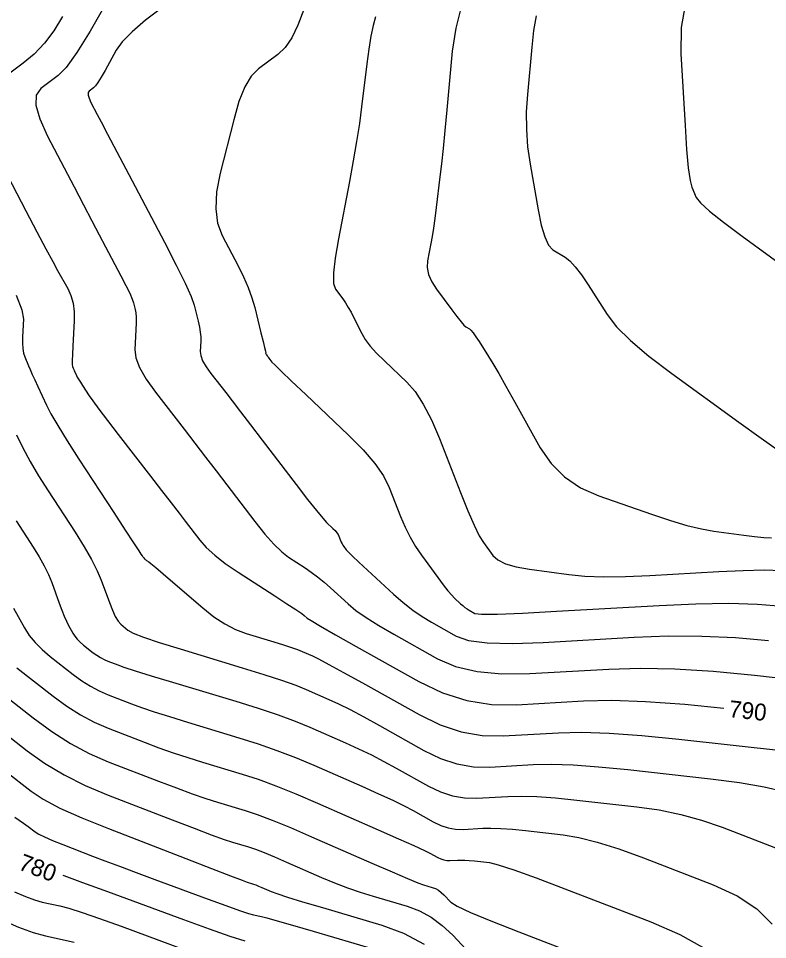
# Model space of a CAD drawing. Extents: x 2082232 to 2083549, y 592624 to 593832.
# Drawn here: x 2083060.65 to 2083091.8, y 593358.5 to 593396.77 of the extents above; entities that cross this region are included whole.
import ezdxf

# ---------------------------------------------------------------- set-up
doc = ezdxf.new("R2010")
doc.units = 0
doc.layers.add('DT_X_Contour_Major', color=7, linetype='Continuous')
doc.layers.add('DT_X_Contour_Minor', color=7, linetype='Continuous')

msp = doc.modelspace()

# ---------------------------------------------------------------- linework, layer by layer
at = {"layer": 'DT_X_Contour_Major'}
for points in [[(2083079.102, 593397.421), (2083078.835, 593396.37), (2083078.69, 593395.412), (2083078.466, 593392.98), (2083078.385, 593392.122), (2083078.311, 593391.372), (2083078.243, 593390.73), (2083078.182, 593390.196), (2083078.027, 593388.916), (2083077.97, 593388.463), (2083077.914, 593388.062), (2083077.859, 593387.713), (2083077.806, 593387.417), (2083077.667, 593386.698), (2083077.651, 593386.423), (2083077.708, 593386.134), (2083077.837, 593385.834), (2083078.038, 593385.521), (2083078.672, 593384.67), (2083078.887, 593384.387), (2083079.056, 593384.175), (2083079.179, 593384.034), (2083079.257, 593383.965), (2083079.402, 593383.875), (2083079.469, 593383.817), (2083079.558, 593383.709), (2083079.671, 593383.552), (2083079.807, 593383.345), (2083080.202, 593382.727), (2083080.381, 593382.435), (2083080.622, 593382.023), (2083080.926, 593381.49), (2083081.293, 593380.838), (2083082.353, 593378.937), (2083082.804, 593378.277), (2083083.36, 593377.724), (2083084.023, 593377.277), (2083084.791, 593376.938), (2083086.982, 593376.173), (2083087.76, 593375.914), (2083088.449, 593375.711), (2083089.051, 593375.564), (2083089.566, 593375.472), (2083090.82, 593375.301), (2083091.261, 593375.246), (2083091.644, 593375.211), (2083091.97, 593375.196)], [(2083062.488, 593396.849), (2083062.128, 593396.264), (2083061.734, 593395.746), (2083061.306, 593395.294), (2083060.845, 593394.909), (2083059.569, 593393.968)], [(2083059.617, 593391.344), (2083060.957, 593388.785), (2083061.417, 593387.91), (2083061.79, 593387.205), (2083062.078, 593386.67), (2083062.28, 593386.305), (2083062.703, 593385.559), (2083062.839, 593385.265), (2083062.93, 593384.942), (2083062.976, 593384.591), (2083062.977, 593384.211), (2083062.918, 593383.16), (2083062.9, 593382.812), (2083062.891, 593382.556), (2083062.889, 593382.392), (2083062.897, 593382.319), (2083062.926, 593382.249), (2083062.939, 593382.219), (2083062.956, 593382.182), (2083062.976, 593382.138), (2083062.999, 593382.087), (2083063.067, 593381.942), (2083063.101, 593381.874), (2083063.156, 593381.781), (2083063.229, 593381.662), (2083063.322, 593381.518), (2083063.594, 593381.099), (2083063.747, 593380.881), (2083063.999, 593380.54), (2083064.351, 593380.076), (2083064.802, 593379.49), (2083066.14, 593377.763), (2083066.607, 593377.16), (2083067.005, 593376.645), (2083067.334, 593376.219), (2083067.593, 593375.882), (2083068.191, 593375.099), (2083068.459, 593374.796), (2083068.814, 593374.474), (2083069.255, 593374.133), (2083069.784, 593373.773), (2083071.309, 593372.788), (2083071.815, 593372.459), (2083072.189, 593372.213), (2083072.431, 593372.049), (2083072.541, 593371.967), (2083072.659, 593371.859), (2083072.82, 593371.755), (2083073.214, 593371.525), (2083073.841, 593371.169), (2083074.701, 593370.686), (2083077.307, 593369.229), (2083078.292, 593368.759), (2083079.296, 593368.441), (2083080.318, 593368.274), (2083081.358, 593368.259), (2083084.154, 593368.42), (2083085.322, 593368.446), (2083086.726, 593368.4), (2083088.366, 593368.284), (2083089.987, 593368.123)], [(2083060.581, 593369.799), (2083062.096, 593368.617), (2083062.665, 593368.202), (2083063.236, 593367.842), (2083063.808, 593367.537), (2083064.382, 593367.287), (2083065.917, 593366.693), (2083066.497, 593366.475), (2083067.089, 593366.266), (2083067.691, 593366.066), (2083068.305, 593365.875), (2083069.955, 593365.377), (2083070.615, 593365.162), (2083071.357, 593364.89), (2083072.182, 593364.56), (2083073.089, 593364.173), (2083075.617, 593363.066), (2083076.462, 593362.694), (2083077.101, 593362.409), (2083077.535, 593362.209), (2083077.762, 593362.097), (2083078.093, 593361.911), (2083078.217, 593361.852), (2083078.341, 593361.811), (2083078.463, 593361.789), (2083078.585, 593361.787), (2083078.91, 593361.805), (2083079.045, 593361.808), (2083079.208, 593361.803), (2083079.399, 593361.79), (2083079.617, 593361.768), (2083080.235, 593361.699), (2083080.605, 593361.612), (2083081.252, 593361.403), (2083082.177, 593361.071), (2083083.378, 593360.618), (2083086.952, 593359.244), (2083088.16, 593358.721), (2083089.102, 593358.183)], [(2083062.503, 593361.173), (2083062.539, 593361.16), (2083063.318, 593360.879), (2083064.364, 593360.495), (2083067.512, 593359.333), (2083068.584, 593358.944), (2083069.438, 593358.648), (2083070.073, 593358.446)]]:
    msp.add_lwpolyline(points, dxfattribs=at)
at = {"layer": 'DT_X_Contour_Minor'}
for points in [[(2083091.918, 593403.039), (2083091.388, 593402.297), (2083090.816, 593401.487), (2083089.237, 593399.238), (2083088.728, 593398.36), (2083088.383, 593397.412), (2083088.203, 593396.396), (2083088.189, 593395.31), (2083088.37, 593392.322), (2083088.438, 593391.322), (2083088.507, 593390.561), (2083088.577, 593390.04), (2083088.648, 593389.758), (2083088.839, 593389.328), (2083089.012, 593389.107), (2083089.387, 593388.765), (2083089.966, 593388.304), (2083090.747, 593387.723), (2083093.1, 593386.014)], [(2083064.307, 593397.415), (2083063.637, 593396.245), (2083063.081, 593395.352), (2083062.638, 593394.736), (2083062.31, 593394.398), (2083061.585, 593393.863), (2083061.398, 593393.589), (2083061.384, 593393.168), (2083061.54, 593392.599), (2083061.868, 593391.882), (2083062.971, 593389.776), (2083063.363, 593389.028), (2083063.711, 593388.364), (2083064.015, 593387.786), (2083064.275, 593387.291), (2083064.91, 593386.085), (2083065.122, 593385.676), (2083065.281, 593385.353), (2083065.387, 593385.116), (2083065.44, 593384.964), (2083065.511, 593384.676), (2083065.533, 593384.543), (2083065.543, 593384.359), (2083065.543, 593384.125), (2083065.533, 593383.841), (2083065.49, 593383.017), (2083065.531, 593382.674), (2083065.689, 593382.265), (2083065.963, 593381.788), (2083066.352, 593381.244), (2083067.545, 593379.704), (2083067.992, 593379.128), (2083068.436, 593378.552), (2083068.878, 593377.977), (2083069.318, 593377.403), (2083070.488, 593375.873), (2083070.904, 593375.35), (2083071.275, 593374.929), (2083071.601, 593374.61), (2083071.882, 593374.392), (2083072.571, 593373.947), (2083072.831, 593373.769), (2083073.095, 593373.571), (2083073.362, 593373.353), (2083073.633, 593373.113), (2083074.36, 593372.447), (2083074.683, 593372.181), (2083075.109, 593371.882), (2083075.637, 593371.551), (2083076.267, 593371.186), (2083078.082, 593370.171), (2083078.832, 593369.847), (2083079.721, 593369.636), (2083080.747, 593369.538), (2083081.912, 593369.553), (2083085.203, 593369.743), (2083086.508, 593369.781), (2083087.952, 593369.751), (2083089.537, 593369.652), (2083091.261, 593369.486), (2083096.047, 593368.953)], [(2083066.657, 593397.249), (2083065.94, 593396.697), (2083065.378, 593396.213), (2083064.971, 593395.797), (2083064.719, 593395.449), (2083064.254, 593394.611), (2083064.093, 593394.33), (2083063.96, 593394.116), (2083063.853, 593393.968), (2083063.774, 593393.886), (2083063.6, 593393.758), (2083063.556, 593393.692), (2083063.552, 593393.591), (2083063.59, 593393.455), (2083063.668, 593393.283), (2083063.933, 593392.777), (2083064.09, 593392.479), (2083064.36, 593391.965), (2083064.744, 593391.235), (2083065.242, 593390.289), (2083066.723, 593387.477), (2083067.217, 593386.523), (2083067.587, 593385.769), (2083067.834, 593385.216), (2083067.958, 593384.864), (2083068.125, 593384.191), (2083068.178, 593383.951), (2083068.214, 593383.733), (2083068.233, 593383.539), (2083068.233, 593383.367), (2083068.211, 593382.941), (2083068.233, 593382.764), (2083068.314, 593382.552), (2083068.456, 593382.305), (2083068.657, 593382.024), (2083069.274, 593381.228), (2083069.542, 593380.881), (2083069.885, 593380.435), (2083070.302, 593379.891), (2083070.793, 593379.25), (2083072.203, 593377.407), (2083072.678, 593376.791), (2083073.045, 593376.324), (2083073.306, 593376.006), (2083073.46, 593375.837), (2083073.726, 593375.585), (2083073.817, 593375.493), (2083073.889, 593375.409), (2083073.943, 593375.331), (2083073.979, 593375.259), (2083074.05, 593375.078), (2083074.078, 593375.012), (2083074.109, 593374.95), (2083074.143, 593374.892), (2083074.18, 593374.838), (2083074.281, 593374.699), (2083074.365, 593374.608), (2083074.541, 593374.436), (2083074.809, 593374.184), (2083075.169, 593373.852), (2083076.251, 593372.861), (2083076.654, 593372.509), (2083077.051, 593372.196), (2083077.444, 593371.922), (2083077.832, 593371.687), (2083078.858, 593371.113), (2083079.372, 593370.935), (2083080.145, 593370.832), (2083081.177, 593370.802), (2083082.467, 593370.847), (2083086.252, 593371.066), (2083087.666, 593371.119), (2083089.07, 593371.113), (2083090.462, 593371.048), (2083091.843, 593370.924)], [(2083072.517, 593397.143), (2083072.275, 593396.496), (2083072.016, 593395.97), (2083071.738, 593395.565), (2083071.443, 593395.28), (2083070.63, 593394.68), (2083070.337, 593394.379), (2083070.069, 593393.927), (2083069.824, 593393.323), (2083069.604, 593392.568), (2083069.048, 593390.351), (2083068.896, 593389.565), (2083068.859, 593388.87), (2083068.935, 593388.264), (2083069.126, 593387.749), (2083069.786, 593386.495), (2083070.014, 593386.035), (2083070.206, 593385.592), (2083070.36, 593385.168), (2083070.477, 593384.763), (2083070.738, 593383.706), (2083070.824, 593383.358), (2083070.885, 593383.107), (2083070.922, 593382.952), (2083070.934, 593382.893), (2083070.932, 593382.865), (2083070.934, 593382.853), (2083070.939, 593382.839), (2083070.948, 593382.823), (2083070.962, 593382.804), (2083071.002, 593382.752), (2083071.02, 593382.729), (2083071.042, 593382.7), (2083071.07, 593382.664), (2083071.195, 593382.5), (2083071.309, 593382.381), (2083071.581, 593382.116), (2083072.011, 593381.704), (2083072.599, 593381.146), (2083074.378, 593379.462), (2083074.984, 593378.853), (2083075.468, 593378.288), (2083075.829, 593377.767), (2083076.068, 593377.29), (2083076.542, 593376.078), (2083076.73, 593375.637), (2083076.936, 593375.223), (2083077.162, 593374.836), (2083077.407, 593374.476), (2083078.086, 593373.552), (2083078.32, 593373.238), (2083078.514, 593372.99), (2083078.668, 593372.806), (2083078.782, 593372.688), (2083079.032, 593372.459), (2083079.125, 593372.378), (2083079.217, 593372.305), (2083079.307, 593372.242), (2083079.397, 593372.188), (2083079.634, 593372.055), (2083079.912, 593372.023), (2083080.57, 593372.027), (2083081.606, 593372.067), (2083083.021, 593372.142), (2083087.301, 593372.389), (2083088.825, 593372.457), (2083090.187, 593372.475), (2083091.387, 593372.444), (2083092.425, 593372.362)], [(2083075.505, 593396.839), (2083075.404, 593396.481), (2083075.31, 593396.036), (2083075.221, 593395.503), (2083075.138, 593394.882), (2083074.923, 593393.108), (2083074.831, 593392.415), (2083074.716, 593391.664), (2083074.578, 593390.857), (2083074.416, 593389.993), (2083073.955, 593387.612), (2083073.818, 593386.812), (2083073.752, 593386.198), (2083073.758, 593385.768), (2083073.835, 593385.524), (2083074.136, 593385.119), (2083074.25, 593384.957), (2083074.366, 593384.771), (2083074.484, 593384.564), (2083074.604, 593384.334), (2083074.927, 593383.69), (2083075.077, 593383.438), (2083075.284, 593383.163), (2083075.547, 593382.866), (2083075.868, 593382.546), (2083076.8, 593381.664), (2083077.147, 593381.27), (2083077.489, 593380.748), (2083077.825, 593380.098), (2083078.157, 593379.321), (2083079.035, 593377.079), (2083079.341, 593376.318), (2083079.602, 593375.717), (2083079.817, 593375.277), (2083079.987, 593374.997), (2083080.378, 593374.463), (2083080.584, 593374.278), (2083080.906, 593374.121), (2083081.344, 593373.994), (2083081.9, 593373.896), (2083083.536, 593373.672), (2083084.207, 593373.607), (2083084.994, 593373.578), (2083085.896, 593373.585), (2083086.913, 593373.629), (2083089.78, 593373.795), (2083090.788, 593373.842), (2083091.662, 593373.859), (2083092.402, 593373.844)], [(2083082.186, 593396.883), (2083082.076, 593396.271), (2083081.994, 593395.578), (2083081.814, 593393.62), (2083081.77, 593392.888), (2083081.774, 593392.162), (2083081.826, 593391.441), (2083081.926, 593390.725), (2083082.257, 593388.824), (2083082.389, 593388.185), (2083082.537, 593387.697), (2083082.7, 593387.357), (2083082.88, 593387.167), (2083083.38, 593386.861), (2083083.581, 593386.702), (2083083.809, 593386.456), (2083084.064, 593386.124), (2083084.346, 593385.704), (2083085.135, 593384.469), (2083085.524, 593383.968), (2083086.102, 593383.394), (2083086.867, 593382.747), (2083087.82, 593382.025), (2083090.613, 593380.003), (2083091.535, 593379.338), (2083092.206, 593378.859)], [(2083060.563, 593385.277), (2083060.801, 593384.669), (2083060.869, 593384.281), (2083060.828, 593383.543), (2083060.822, 593383.284), (2083060.835, 593383.058), (2083060.866, 593382.868), (2083060.916, 593382.711), (2083061.074, 593382.34), (2083061.143, 593382.182), (2083061.23, 593381.986), (2083061.336, 593381.753), (2083061.46, 593381.482), (2083061.817, 593380.71), (2083062.002, 593380.353), (2083062.289, 593379.859), (2083062.678, 593379.23), (2083063.169, 593378.466), (2083064.614, 593376.245), (2083065.091, 593375.513), (2083065.438, 593374.982), (2083065.655, 593374.652), (2083065.743, 593374.522), (2083065.803, 593374.445), (2083065.824, 593374.418), (2083065.841, 593374.395), (2083065.856, 593374.376), (2083065.868, 593374.361), (2083065.895, 593374.326), (2083065.908, 593374.311), (2083065.927, 593374.295), (2083065.952, 593374.276), (2083065.984, 593374.254), (2083066.077, 593374.194), (2083066.165, 593374.125), (2083066.362, 593373.961), (2083066.666, 593373.703), (2083067.077, 593373.35), (2083068.319, 593372.285), (2083068.78, 593371.919), (2083069.234, 593371.62), (2083069.679, 593371.389), (2083070.117, 593371.225), (2083071.272, 593370.876), (2083071.671, 593370.753), (2083072.002, 593370.645), (2083072.263, 593370.552), (2083072.457, 593370.475), (2083072.881, 593370.289), (2083073.13, 593370.167), (2083073.56, 593369.938), (2083074.171, 593369.604), (2083074.962, 593369.164), (2083077.313, 593367.85), (2083078.193, 593367.425), (2083079.068, 593367.136), (2083079.938, 593366.982), (2083080.803, 593366.964), (2083083.106, 593367.097), (2083084.066, 593367.118), (2083085.222, 593367.081), (2083086.573, 593366.985), (2083088.119, 593366.831), (2083092.501, 593366.343)], [(2083060.568, 593379.479), (2083060.832, 593378.939), (2083061.141, 593378.37), (2083061.493, 593377.772), (2083061.89, 593377.143), (2083063.006, 593375.429), (2083063.388, 593374.822), (2083063.697, 593374.288), (2083063.934, 593373.827), (2083064.097, 593373.44), (2083064.436, 593372.502), (2083064.561, 593372.183), (2083064.682, 593371.928), (2083064.799, 593371.736), (2083064.912, 593371.609), (2083065.208, 593371.355), (2083065.427, 593371.235), (2083065.86, 593371.066), (2083066.508, 593370.847), (2083067.372, 593370.579), (2083069.961, 593369.798), (2083070.855, 593369.522), (2083071.595, 593369.28), (2083072.182, 593369.073), (2083072.615, 593368.9), (2083073.565, 593368.484), (2083073.963, 593368.299), (2083074.446, 593368.056), (2083075.012, 593367.756), (2083075.662, 593367.397), (2083077.508, 593366.365), (2083078.199, 593366.032), (2083078.886, 593365.804), (2083079.569, 593365.684), (2083080.249, 593365.67), (2083082.057, 593365.774), (2083082.811, 593365.791), (2083083.719, 593365.761), (2083084.779, 593365.686), (2083085.993, 593365.565), (2083089.434, 593365.182), (2083090.636, 593365.028), (2083091.659, 593364.855), (2083092.505, 593364.662)], [(2083060.555, 593375.906), (2083061.268, 593374.81), (2083061.517, 593374.41), (2083061.728, 593374.033), (2083061.901, 593373.677), (2083062.036, 593373.344), (2083062.347, 593372.485), (2083062.458, 593372.187), (2083062.558, 593371.937), (2083062.647, 593371.734), (2083062.725, 593371.58), (2083062.918, 593371.233), (2083063.001, 593371.104), (2083063.102, 593370.978), (2083063.224, 593370.856), (2083063.365, 593370.737), (2083063.767, 593370.423), (2083063.918, 593370.313), (2083064.07, 593370.217), (2083064.222, 593370.136), (2083064.374, 593370.07), (2083064.781, 593369.912), (2083065.038, 593369.823), (2083065.504, 593369.675), (2083066.178, 593369.467), (2083067.061, 593369.199), (2083069.692, 593368.405), (2083070.625, 593368.114), (2083071.449, 593367.837), (2083072.165, 593367.574), (2083072.773, 593367.324), (2083074.249, 593366.678), (2083074.796, 593366.431), (2083075.331, 593366.174), (2083075.853, 593365.907), (2083076.362, 593365.631), (2083077.703, 593364.881), (2083078.205, 593364.638), (2083078.704, 593364.473), (2083079.201, 593364.386), (2083079.694, 593364.375), (2083081.008, 593364.451), (2083081.556, 593364.463), (2083082.215, 593364.442), (2083082.986, 593364.387), (2083083.868, 593364.3), (2083086.368, 593364.021), (2083087.292, 593363.89), (2083088.19, 593363.704), (2083089.062, 593363.465), (2083089.908, 593363.172), (2083092.129, 593362.319)], [(2083060.447, 593372.278), (2083060.908, 593371.45), (2083061.104, 593371.143), (2083061.347, 593370.844), (2083061.637, 593370.552), (2083061.973, 593370.268), (2083062.931, 593369.52), (2083063.291, 593369.257), (2083063.653, 593369.029), (2083064.015, 593368.836), (2083064.378, 593368.678), (2083065.349, 593368.303), (2083065.768, 593368.149), (2083066.296, 593367.971), (2083066.935, 593367.766), (2083067.683, 593367.537), (2083069.824, 593366.891), (2083070.62, 593366.638), (2083071.403, 593366.363), (2083072.173, 593366.067), (2083072.931, 593365.749), (2083074.933, 593364.872), (2083075.629, 593364.562), (2083076.216, 593364.291), (2083076.694, 593364.058), (2083077.062, 593363.864), (2083077.898, 593363.396), (2083078.211, 593363.245), (2083078.522, 593363.142), (2083078.832, 593363.087), (2083079.14, 593363.081), (2083079.959, 593363.128), (2083080.301, 593363.136), (2083080.712, 593363.122), (2083081.192, 593363.088), (2083081.742, 593363.034), (2083083.301, 593362.86), (2083083.948, 593362.751), (2083084.721, 593362.554), (2083085.619, 593362.268), (2083086.643, 593361.895), (2083089.541, 593360.782), (2083090.537, 593360.322), (2083091.353, 593359.777), (2083091.989, 593359.148)], [(2083059.189, 593369.33), (2083061.26, 593367.715), (2083062.038, 593367.147), (2083062.818, 593366.654), (2083063.601, 593366.237), (2083064.387, 593365.895), (2083066.484, 593365.084), (2083067.227, 593364.802), (2083067.881, 593364.562), (2083068.448, 593364.366), (2083068.927, 593364.213), (2083070.086, 593363.864), (2083070.585, 593363.697), (2083071.209, 593363.461), (2083071.96, 593363.154), (2083072.838, 593362.777), (2083075.347, 593361.678), (2083076.187, 593361.313), (2083076.826, 593361.04), (2083077.263, 593360.861), (2083077.5, 593360.775), (2083077.861, 593360.668), (2083077.993, 593360.619), (2083078.118, 593360.551), (2083078.236, 593360.465), (2083078.347, 593360.36), (2083078.632, 593360.055), (2083078.889, 593359.893), (2083079.446, 593359.633), (2083080.302, 593359.277), (2083081.458, 593358.823), (2083084.941, 593357.485)], [(2083059.173, 593367.788), (2083061.014, 593366.352), (2083061.743, 593365.832), (2083062.549, 593365.351), (2083063.431, 593364.908), (2083064.391, 593364.503), (2083067.052, 593363.475), (2083067.956, 593363.128), (2083068.674, 593362.858), (2083069.205, 593362.666), (2083069.549, 593362.552), (2083070.218, 593362.35), (2083070.505, 593362.254), (2083070.866, 593362.118), (2083071.299, 593361.941), (2083071.805, 593361.723), (2083073.252, 593361.089), (2083073.793, 593360.862), (2083074.332, 593360.655), (2083074.867, 593360.468), (2083075.399, 593360.302), (2083076.813, 593359.887), (2083077.33, 593359.694), (2083077.818, 593359.429), (2083078.279, 593359.092), (2083078.712, 593358.681), (2083079.829, 593357.49)], [(2083060.118, 593365.496), (2083061.18, 593364.668), (2083061.68, 593364.338), (2083062.382, 593363.968), (2083063.287, 593363.56), (2083064.395, 593363.112), (2083067.619, 593361.865), (2083068.686, 593361.454), (2083069.466, 593361.154), (2083069.962, 593360.966), (2083070.171, 593360.89), (2083070.349, 593360.836), (2083070.426, 593360.811), (2083070.522, 593360.774), (2083070.637, 593360.727), (2083070.772, 593360.669), (2083071.158, 593360.5), (2083071.4, 593360.411), (2083071.837, 593360.269), (2083072.47, 593360.076), (2083073.298, 593359.83), (2083075.765, 593359.105), (2083076.666, 593358.77), (2083077.518, 593358.307)], [(2083060.503, 593363.589), (2083060.869, 593363.343), (2083061.062, 593363.205), (2083061.346, 593362.984), (2083061.497, 593362.889), (2083061.739, 593362.77), (2083062.071, 593362.625), (2083062.493, 593362.457), (2083063.74, 593361.975), (2083064.252, 593361.779), (2083064.855, 593361.551), (2083065.548, 593361.292), (2083066.33, 593361.002), (2083068.538, 593360.187), (2083069.277, 593359.917), (2083069.84, 593359.717), (2083070.225, 593359.588), (2083070.434, 593359.528), (2083070.754, 593359.465), (2083070.979, 593359.409), (2083071.412, 593359.289), (2083072.053, 593359.104), (2083072.903, 593358.856), (2083075.449, 593358.108)], [(2083060.496, 593360.492), (2083060.941, 593360.293), (2083061.32, 593360.15), (2083061.634, 593360.063), (2083062.381, 593359.905), (2083062.75, 593359.807), (2083063.297, 593359.633), (2083064.022, 593359.382), (2083064.925, 593359.054), (2083067.57, 593358.078)], [(2083059.939, 593359.344), (2083060.657, 593359.023), (2083061.268, 593358.792), (2083061.773, 593358.652), (2083062.977, 593358.397)]]:
    msp.add_lwpolyline(points, dxfattribs=at)

# ---------------------------------------------------------------- texts
at = {"layer": 'DT_X_Contour_Major'}
for s, rotation, p in [('790', 353.7261, (2083090.17, 593367.752)), ('780', 339.5952, (2083060.607, 593361.431))]:
    msp.add_text(s, height=0.7, rotation=rotation, dxfattribs=at).set_placement(p)

doc.saveas('drawing.dxf')
